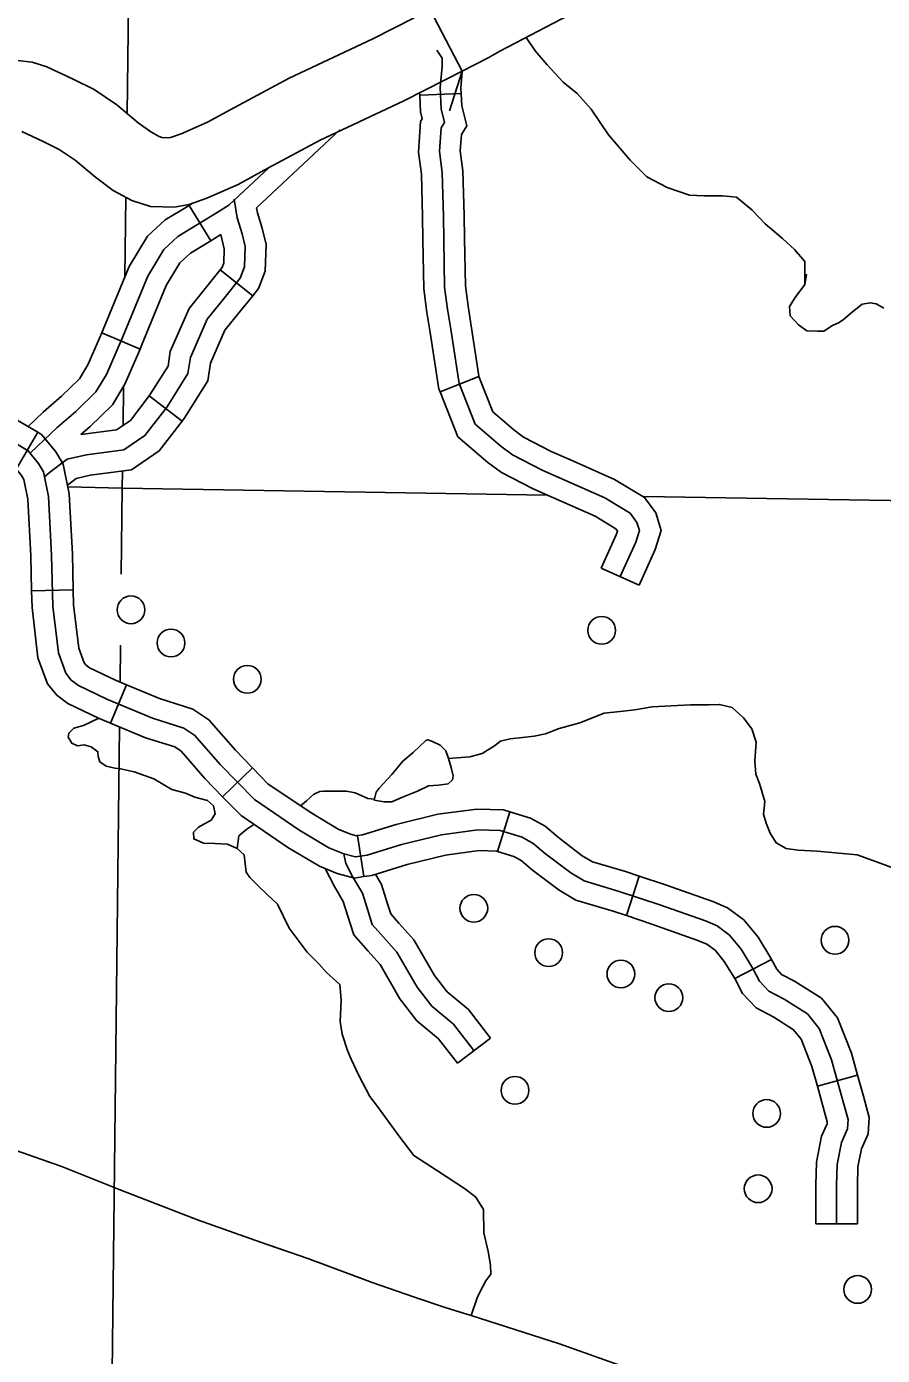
# Model space of a CAD drawing. Extents: x 1369979 to 1371646, y 379997 to 381064.
# Drawn here: x 1370853.8 to 1370890, y 380507.9 to 380564.1 of the extents above; entities that cross this region are included whole.
import ezdxf

# ---------------------------------------------------------------- set-up
doc = ezdxf.new("R2010")
doc.units = 0
doc.layers.add('R_Border Notes', color=7, linetype='Continuous')

msp = doc.modelspace()

# ---------------------------------------------------------------- linework, layer by layer
at = {"layer": 'R_Border Notes'}
for p, q in [((1370872.164, 380561.246), (1370870.408, 380561.17)), ((1370861.576, 380555.012), (1370860.66, 380556.513)), ((1370863.35, 380552.693), (1370861.976, 380553.79)), ((1370858.585, 380550.426), (1370856.972, 380551.124)), ((1370872.902, 380549.275), (1370871.268, 380548.628)), ((1370860.366, 380547.388), (1370858.97, 380548.457)), ((1370854.265, 380546.917), (1370853.377, 380545.4)), ((1370879.691, 380540.454), (1370878.086, 380541.17)), ((1370855.76, 380540.251), (1370854.003, 380540.209)), ((1370858.014, 380536.239), (1370857.334, 380534.618)), ((1370863.337, 380532.732), (1370862.077, 380531.506)), ((1370874.214, 380530.873), (1370873.7, 380529.192)), ((1370867.773, 380529.861), (1370868.048, 380528.125)), ((1370879.693, 380528.148), (1370879.145, 380526.478)), ((1370885.284, 380524.628), (1370883.727, 380523.813)), ((1370873.395, 380521.301), (1370872, 380520.232)), ((1370888.914, 380519.736), (1370887.221, 380519.263)), ((1370888.909, 380513.449), (1370887.152, 380513.449))]:
    msp.add_line(p, q, dxfattribs=at)
for points in [[(1370858.368, 380586.867), (1370858.035, 380560.403)], [(1370872.204, 380562.188), (1370870.856, 380564.789)], [(1370877.69, 380565.059), (1370873.801, 380563.04), (1370873.301, 380562.756), (1370872.204, 380562.188)], [(1370870.178, 380564.437), (1370868.43, 380563.555), (1370864.887, 380561.889), (1370862.584, 380560.656), (1370861.443, 380560.025), (1370860.331, 380559.54), (1370859.915, 380559.394), (1370859.816, 380559.376), (1370859.506, 380559.384), (1370859.39, 380559.42), (1370859.038, 380559.616), (1370858.509, 380560.003), (1370857.611, 380560.761), (1370856.646, 380561.408), (1370855.762, 380561.85), (1370854.65, 380562.372), (1370854.023, 380562.567), (1370853.285, 380562.657)], [(1370877.653, 380560.585), (1370877.062, 380561.247), (1370876.471, 380561.72), (1370875.792, 380562.46), (1370875.29, 380563.051), (1370874.913, 380563.617)], [(1370872.757, 380547.254), (1370872.074, 380548.978), (1370871.723, 380551.273), (1370871.582, 380552.117), (1370871.461, 380553.053), (1370871.408, 380556.059), (1370871.358, 380557.902), (1370871.244, 380558.791), (1370871.31, 380559.786), (1370871.456, 380560.023), (1370871.313, 380560.597), (1370871.274, 380561.491), (1370871.355, 380562.388), (1370871.355, 380562.743), (1370871.134, 380563.079)], [(1370853.587, 380559.635), (1370854.484, 380559.214), (1370855.169, 380558.871), (1370855.845, 380558.418), (1370856.696, 380557.699), (1370857.454, 380557.144), (1370858.232, 380556.712), (1370859.027, 380556.465), (1370860.035, 380556.441), (1370860.658, 380556.549), (1370861.404, 380556.812), (1370862.74, 380557.395), (1370863.985, 380558.083), (1370866.202, 380559.27), (1370869.714, 380560.921), (1370871.512, 380561.829), (1370872.204, 380562.188)], [(1370872.204, 380562.187), (1370871.666, 380560.513)], [(1370872.164, 380561.246), (1370872.154, 380561.47), (1370872.204, 380562.188)], [(1370870.408, 380561.17), (1370870.404, 380561.269)], [(1370872.304, 380555.106), (1370872.286, 380556.078), (1370872.236, 380557.97), (1370872.126, 380558.818), (1370872.173, 380559.511), (1370872.398, 380559.878), (1370872.187, 380560.723), (1370872.164, 380561.246)], [(1370870.546, 380555.075), (1370870.529, 380556.039), (1370870.481, 380557.833), (1370870.361, 380558.763), (1370870.447, 380560.061), (1370870.514, 380560.169), (1370870.438, 380560.47), (1370870.408, 380561.17)], [(1370886.69, 380553.166), (1370886.692, 380554.139), (1370886.249, 380554.642), (1370885.746, 380555.115), (1370885.008, 380555.736), (1370884.447, 380556.327), (1370883.797, 380556.859), (1370883.206, 380556.919), (1370882.438, 380556.919), (1370881.818, 380556.948), (1370880.872, 380557.273), (1370880.016, 380557.717), (1370879.307, 380558.427), (1370878.391, 380559.491), (1370877.653, 380560.585)], [(1370863.512, 380556.413), (1370867.026, 380559.711)], [(1370853.952, 380546.044), (1370855.085, 380547.12), (1370855.865, 380547.797), (1370856.724, 380548.631), (1370857.166, 380549.36), (1370857.842, 380550.922), (1370858.909, 380553.526), (1370859.585, 380554.646), (1370860.184, 380555.193), (1370861.848, 380556.208), (1370862.343, 380556.521), (1370864.04, 380558.113)], [(1370857.991, 380556.846), (1370857.949, 380553.501)], [(1370862.9, 380555.315), (1370862.692, 380555.992), (1370862.561, 380556.773)], [(1370856.972, 380551.124), (1370857.032, 380551.263), (1370858.121, 380553.922), (1370858.898, 380555.209), (1370859.653, 380555.899), (1370860.66, 380556.513)], [(1370860.66, 380556.513), (1370860.803, 380556.6)], [(1370863.35, 380552.693), (1370863.592, 380552.997), (1370863.878, 380553.731), (1370863.912, 380554.858), (1370863.748, 380555.546), (1370863.549, 380556.194), (1370863.512, 380556.413)], [(1370860.714, 380550.081), (1370861.417, 380551.696), (1370862.093, 380552.529), (1370862.822, 380553.44), (1370863.004, 380553.909), (1370863.03, 380554.768), (1370862.9, 380555.315)], [(1370861.576, 380555.012), (1370862.006, 380555.275)], [(1370861.976, 380553.79), (1370862.051, 380553.884), (1370862.13, 380554.086), (1370862.148, 380554.678), (1370862.006, 380555.275)], [(1370871.268, 380548.628), (1370871.221, 380548.747), (1370870.855, 380551.134), (1370870.712, 380551.989), (1370870.584, 380552.989), (1370870.546, 380555.075)], [(1370872.928, 380549.21), (1370872.59, 380551.412), (1370872.452, 380552.246), (1370872.339, 380553.117), (1370872.304, 380555.106)], [(1370858.585, 380550.426), (1370858.652, 380550.581), (1370859.696, 380553.13), (1370860.272, 380554.083), (1370860.714, 380554.487), (1370861.576, 380555.012)], [(1370858.97, 380548.457), (1370859.003, 380548.5), (1370859.769, 380549.718), (1370859.863, 380550.327), (1370860.659, 380552.156), (1370861.409, 380553.08), (1370861.976, 380553.79)], [(1370890.024, 380552.165), (1370889.706, 380552.347), (1370889.448, 380552.393), (1370889.115, 380552.332), (1370888.705, 380552.013), (1370888.326, 380551.68), (1370888.145, 380551.558), (1370887.857, 380551.437), (1370887.493, 380551.194), (1370887.235, 380551.194), (1370886.781, 380551.209), (1370886.417, 380551.467), (1370886.068, 380551.846), (1370886.038, 380552.241), (1370886.28, 380552.62), (1370886.69, 380553.166), (1370886.765, 380553.606)], [(1370860.366, 380547.388), (1370860.448, 380547.496), (1370861.451, 380549.09), (1370861.566, 380549.835), (1370862.175, 380551.235), (1370862.778, 380551.977), (1370863.35, 380552.693)], [(1370853.85, 380547.16), (1370854.494, 380547.771), (1370855.271, 380548.445), (1370856.031, 380549.183), (1370856.383, 380549.764), (1370856.972, 380551.124)], [(1370854.535, 380545.012), (1370854.757, 380545.212), (1370855.511, 380545.784), (1370856.318, 380545.967), (1370857.905, 380546.175), (1370858.789, 380546.774), (1370859.726, 380547.998), (1370860.61, 380549.404), (1370860.714, 380550.081)], [(1370856.082, 380546.822), (1370856.46, 380547.15), (1370857.417, 380548.078), (1370857.948, 380548.955), (1370858.585, 380550.426)], [(1370854.265, 380546.917), (1370852.852, 380547.744), (1370851.028, 380548.401), (1370848.851, 380548.719), (1370848.209, 380548.88)], [(1370876.778, 380545.751), (1370875.966, 380546.11), (1370874.803, 380546.716), (1370874.388, 380547.022), (1370873.494, 380547.782), (1370872.902, 380549.275)], [(1370856.082, 380546.822), (1370857.584, 380547.019), (1370858.178, 380547.422), (1370858.97, 380548.457)], [(1370857.89, 380548.82), (1370857.869, 380547.212)], [(1370876.068, 380544.143), (1370875.203, 380544.525), (1370873.869, 380545.22), (1370873.295, 380545.643), (1370872.021, 380546.727), (1370871.268, 380548.628)], [(1370863.426, 380531.381), (1370861.974, 380532.873), (1370860.907, 380534.097), (1370860.439, 380534.409), (1370859.112, 380534.826), (1370857.187, 380535.633), (1370855.99, 380536.206), (1370855.678, 380536.44), (1370855.444, 380536.727), (1370855.132, 380537.586), (1370854.898, 380539.565), (1370854.846, 380541.726), (1370854.716, 380544.2), (1370854.508, 380545.242), (1370854.299, 380545.591), (1370853.857, 380546.137), (1370852.478, 380546.945), (1370850.813, 380547.544), (1370848.68, 380547.856), (1370847.363, 380548.186)], [(1370855.515, 380544.684), (1370855.891, 380544.969), (1370856.472, 380545.1), (1370858.225, 380545.331), (1370859.4, 380546.126), (1370860.366, 380547.388)], [(1370878.888, 380540.812), (1370879.539, 380542.271), (1370879.695, 380542.765), (1370879.591, 380543.104), (1370879.305, 380543.494), (1370878.238, 380544.145), (1370875.585, 380545.317), (1370874.336, 380545.968), (1370873.842, 380546.333), (1370872.757, 380547.254)], [(1370855.76, 380540.251), (1370855.724, 380541.76), (1370855.59, 380544.31), (1370855.34, 380545.562), (1370855.022, 380546.095), (1370854.44, 380546.815), (1370854.265, 380546.917)], [(1370879.691, 380540.454), (1370880.362, 380541.958), (1370880.615, 380542.762), (1370880.387, 380543.504), (1370879.911, 380544.154), (1370878.646, 380544.926), (1370876.778, 380545.751)], [(1370854.003, 380540.209), (1370853.967, 380541.693), (1370853.841, 380544.09), (1370853.675, 380544.921), (1370853.577, 380545.087), (1370853.275, 380545.46), (1370853.377, 380545.4)], [(1370857.845, 380545.281), (1370857.836, 380544.554)], [(1370855.53, 380544.61), (1370857.836, 380544.554)], [(1370857.836, 380544.554), (1370857.794, 380540.912)], [(1370857.836, 380544.554), (1370875.797, 380544.263)], [(1370878.086, 380541.17), (1370878.716, 380542.583), (1370878.766, 380542.742), (1370878.698, 380542.835), (1370877.83, 380543.365), (1370876.068, 380544.143)], [(1370879.88, 380544.197), (1370919.796, 380543.55)], [(1370857.334, 380534.618), (1370856.827, 380534.831), (1370855.532, 380535.451), (1370855.065, 380535.801), (1370854.669, 380536.286), (1370854.271, 380537.382), (1370854.02, 380539.503), (1370854.003, 380540.209)], [(1370858.014, 380536.239), (1370857.547, 380536.435), (1370856.449, 380536.961), (1370856.291, 380537.079), (1370856.219, 380537.167), (1370855.993, 380537.79), (1370855.776, 380539.627), (1370855.76, 380540.251)], [(1370857.76, 380537.91), (1370857.742, 380536.342)], [(1370863.337, 380532.732), (1370862.621, 380533.468), (1370861.493, 380534.762), (1370860.822, 380535.21), (1370859.415, 380535.652), (1370858.014, 380536.239)], [(1370871.625, 380533.115), (1370872.523, 380533.19), (1370873.055, 380533.338), (1370873.572, 380533.663), (1370873.823, 380533.855), (1370874.237, 380533.959), (1370874.754, 380534.003), (1370875.241, 380534.062), (1370875.728, 380534.166), (1370876.304, 380534.388), (1370877.176, 380534.624), (1370878.21, 380535.038), (1370878.889, 380535.112), (1370879.509, 380535.186), (1370880.233, 380535.304), (1370881.045, 380535.349), (1370881.858, 380535.393), (1370882.626, 380535.393), (1370883.084, 380535.408), (1370883.615, 380535.275)], [(1370857.525, 380532.716), (1370857.156, 380532.804), (1370856.89, 380532.982), (1370856.816, 380533.203), (1370856.802, 380533.41), (1370856.521, 380533.617), (1370856.226, 380533.706), (1370855.945, 380533.662), (1370855.709, 380533.765), (1370855.546, 380534.017), (1370855.576, 380534.194), (1370855.782, 380534.401), (1370856.196, 380534.519), (1370856.846, 380534.823)], [(1370883.615, 380535.275), (1370884.1, 380534.846), (1370884.454, 380534.373), (1370884.631, 380533.811), (1370884.572, 380533.013), (1370884.617, 380532.466), (1370884.779, 380532.067), (1370885.001, 380531.298), (1370884.941, 380530.766), (1370885.06, 380530.381), (1370885.222, 380529.967), (1370885.473, 380529.553), (1370885.901, 380529.317), (1370886.404, 380529.243), (1370887.216, 380529.198)], [(1370857.72, 380534.456), (1370857.121, 380482.313)], [(1370862.077, 380531.506), (1370861.327, 380532.277), (1370860.322, 380533.431), (1370860.056, 380533.608), (1370858.81, 380533.999), (1370857.334, 380534.618)], [(1370868.484, 380531.36), (1370868.568, 380531.695), (1370868.701, 380531.873), (1370869.233, 380532.449), (1370869.691, 380533.011), (1370870.134, 380533.381), (1370870.665, 380533.883), (1370870.754, 380533.913), (1370870.946, 380533.839), (1370871.271, 380533.691), (1370871.507, 380533.44), (1370871.625, 380533.115), (1370871.744, 380532.745), (1370871.817, 380532.39), (1370871.788, 380532.213), (1370871.611, 380532.05), (1370871.197, 380531.991), (1370870.784, 380531.962), (1370870.311, 380531.74), (1370869.676, 380531.488), (1370869.233, 380531.282), (1370868.908, 380531.282), (1370868.484, 380531.36)], [(1370859.931, 380531.814), (1370859.165, 380532.257), (1370858.338, 380532.553), (1370857.762, 380532.686), (1370857.525, 380532.716)], [(1370867.773, 380529.861), (1370867.737, 380529.856), (1370867.48, 380529.923), (1370866.968, 380530.137), (1370865.771, 380530.847), (1370863.994, 380532.057), (1370863.337, 380532.732)], [(1370863.074, 380528.32), (1370862.985, 380529.054), (1370862.69, 380529.32), (1370862.277, 380529.497), (1370861.745, 380529.527), (1370861.272, 380529.541), (1370860.859, 380529.719), (1370860.844, 380530), (1370861.051, 380530.221), (1370861.597, 380530.517), (1370861.76, 380530.783), (1370861.686, 380531.123), (1370861.435, 380531.345), (1370860.903, 380531.493), (1370860.507, 380531.651), (1370859.931, 380531.814)], [(1370868.048, 380528.125), (1370867.647, 380528.062), (1370866.915, 380528.255), (1370866.178, 380528.562), (1370864.827, 380529.363), (1370862.857, 380530.704), (1370862.077, 380531.506)], [(1370865.369, 380531.12), (1370865.617, 380531.326), (1370865.927, 380531.607), (1370866.193, 380531.725), (1370866.336, 380531.743)], [(1370866.336, 380531.743), (1370867.313, 380531.74), (1370867.682, 380531.666), (1370868.214, 380531.429)], [(1370874.742, 380529.792), (1370873.806, 380530.079), (1370872.869, 380530.105), (1370871.334, 380529.896), (1370869.643, 380529.48), (1370868.186, 380529.037), (1370867.692, 380528.959), (1370867.198, 380529.089), (1370866.573, 380529.349), (1370865.299, 380530.105), (1370863.426, 380531.381)], [(1370874.214, 380530.873), (1370873.949, 380530.954), (1370872.822, 380530.985), (1370871.169, 380530.761), (1370869.41, 380530.327), (1370867.989, 380529.896), (1370867.773, 380529.861)], [(1370868.214, 380531.429), (1370868.494, 380531.4)], [(1370862.69, 380529.32), (1370862.767, 380529.847), (1370863.107, 380530.128), (1370863.401, 380530.334)], [(1370879.693, 380528.148), (1370879.11, 380528.339), (1370877.719, 380528.755), (1370877.283, 380529.012), (1370876.28, 380529.775), (1370875.708, 380530.257), (1370875.09, 380530.605), (1370874.214, 380530.873)], [(1370888.03, 380513.449), (1370888.03, 380515.064), (1370888.056, 380515.949), (1370888.239, 380516.887), (1370888.499, 380517.459), (1370888.525, 380517.85), (1370888.317, 380518.605), (1370887.822, 380520.376), (1370887.302, 380521.704), (1370886.808, 380522.319), (1370885.819, 380522.944), (1370885.169, 380523.282), (1370884.779, 380523.699), (1370884.492, 380524.246), (1370883.998, 380525.053), (1370883.504, 380525.652), (1370882.984, 380526.042), (1370882.489, 380526.251), (1370880.512, 380526.954), (1370878.847, 380527.501), (1370877.364, 380527.943), (1370876.792, 380528.282), (1370875.731, 380529.089), (1370875.205, 380529.532), (1370874.742, 380529.792)], [(1370873.7, 380529.192), (1370873.662, 380529.203), (1370872.916, 380529.224), (1370871.499, 380529.032), (1370869.876, 380528.632), (1370868.384, 380528.178), (1370868.048, 380528.125)], [(1370893.119, 380527.421), (1370891.393, 380528.096), (1370890.182, 380528.583), (1370888.897, 380529.042), (1370887.216, 380529.198)], [(1370872.697, 380520.767), (1370871.839, 380521.886), (1370870.928, 380522.641), (1370870.304, 380523.449), (1370869.445, 380524.933), (1370868.769, 380525.688), (1370868.405, 380526.105), (1370868.196, 380526.756), (1370867.988, 380527.433), (1370867.572, 380528.136), (1370867.286, 380528.683), (1370867.198, 380529.089)], [(1370879.145, 380526.478), (1370878.584, 380526.662), (1370877.01, 380527.132), (1370876.301, 380527.551), (1370875.181, 380528.403), (1370874.702, 380528.806), (1370874.394, 380528.979), (1370873.7, 380529.192)], [(1370864.891, 380525.94), (1370864.403, 380526.96), (1370863.96, 380527.374), (1370863.591, 380527.729), (1370863.222, 380528.084), (1370863.074, 380528.32)], [(1370868.218, 380524.986), (1370868.111, 380525.106), (1370867.623, 380525.664), (1370867.358, 380526.493), (1370867.179, 380527.075), (1370866.804, 380527.708), (1370866.407, 380528.466)], [(1370869.527, 380526.159), (1370869.427, 380526.271), (1370869.186, 380526.546), (1370869.035, 380527.019), (1370868.798, 380527.791), (1370868.54, 380528.226)], [(1370885.284, 380524.628), (1370885.258, 380524.679), (1370884.715, 380525.564), (1370884.115, 380526.292), (1370883.425, 380526.81), (1370882.807, 380527.07), (1370880.797, 380527.785), (1370879.693, 380528.148)], [(1370883.727, 380523.812), (1370883.281, 380524.541), (1370882.893, 380525.012), (1370882.542, 380525.274), (1370882.171, 380525.431), (1370880.228, 380526.122), (1370879.145, 380526.478)], [(1370867.047, 380521.997), (1370867.091, 380522.895), (1370867.032, 380523.56), (1370866.471, 380524.077), (1370866.146, 380524.432), (1370865.644, 380524.935), (1370864.891, 380525.94)], [(1370873.395, 380521.301), (1370872.476, 380522.5), (1370871.564, 380523.256), (1370871.035, 380523.94), (1370870.161, 380525.452), (1370869.527, 380526.159)], [(1370872, 380520.232), (1370871.201, 380521.273), (1370870.292, 380522.027), (1370869.572, 380522.958), (1370868.73, 380524.414), (1370868.218, 380524.986)], [(1370888.914, 380519.736), (1370888.657, 380520.655), (1370888.071, 380522.15), (1370887.401, 380522.983), (1370886.258, 380523.706), (1370885.708, 380523.992), (1370885.502, 380524.212), (1370885.284, 380524.628)], [(1370887.221, 380519.263), (1370886.988, 380520.097), (1370886.533, 380521.258), (1370886.214, 380521.654), (1370885.381, 380522.181), (1370884.63, 380522.572), (1370884.055, 380523.185), (1370883.727, 380523.813)], [(1370868.302, 380518.83), (1370867.83, 380519.72), (1370867.505, 380520.401), (1370867.357, 380520.77), (1370867.136, 380521.465), (1370867.047, 380521.997)], [(1370888.909, 380513.449), (1370888.909, 380515.051), (1370888.933, 380515.852), (1370889.082, 380516.617), (1370889.365, 380517.242), (1370889.412, 380517.94), (1370889.164, 380518.84), (1370888.914, 380519.736)], [(1370845.97, 380519.334), (1370849.976, 380517.781), (1370852.74, 380516.76), (1370855.238, 380515.887), (1370857.703, 380514.9)], [(1370887.152, 380513.449), (1370887.152, 380515.077), (1370887.18, 380516.046), (1370887.396, 380517.156), (1370887.632, 380517.677), (1370887.638, 380517.76), (1370887.47, 380518.37), (1370887.221, 380519.263)], [(1370872.586, 380509.561), (1370872.837, 380510.315), (1370872.984, 380510.611), (1370873.206, 380511.039), (1370873.413, 380511.32), (1370873.398, 380511.69), (1370873.309, 380512.266), (1370873.117, 380513.065), (1370873.102, 380514.055), (1370872.778, 380514.573), (1370872.349, 380514.913), (1370871.123, 380515.711), (1370870.163, 380516.332), (1370869.573, 380517.101), (1370868.627, 380518.402), (1370868.302, 380518.83)], [(1370854.511, 380516.141), (1370855.238, 380515.887), (1370857.703, 380514.9), (1370858.836, 380514.46)], [(1370857.703, 380514.9), (1370861.015, 380513.613), (1370863.675, 380512.666), (1370865.68, 380511.977)], [(1370860.277, 380513.9), (1370861.015, 380513.613), (1370863.675, 380512.666), (1370864.645, 380512.333)], [(1370865.68, 380511.977), (1370868.399, 380510.956), (1370870.188, 380510.335), (1370871.533, 380509.891), (1370872.586, 380509.561), (1370876.322, 380508.367), (1370878.85, 380507.464), (1370880.328, 380506.917)], [(1370866.104, 380511.818), (1370868.399, 380510.956), (1370870.188, 380510.335), (1370870.468, 380510.242)], [(1370871.939, 380509.764), (1370872.586, 380509.561), (1370876.322, 380508.367), (1370876.36, 380508.353)]]:
    msp.add_lwpolyline(points, dxfattribs=at)
for centre in [(1370858.206, 380539.409), (1370878.102, 380538.54), (1370859.895, 380538.008), (1370863.119, 380536.473), (1370872.696, 380526.789), (1370887.964, 380525.436), (1370875.86, 380524.91), (1370878.913, 380524.008), (1370880.941, 380523.005), (1370874.436, 380519.086), (1370885.079, 380518.11), (1370884.716, 380514.925), (1370888.924, 380510.668)]:
    msp.add_circle(centre, 0.586, dxfattribs=at)

doc.saveas('drawing.dxf')
